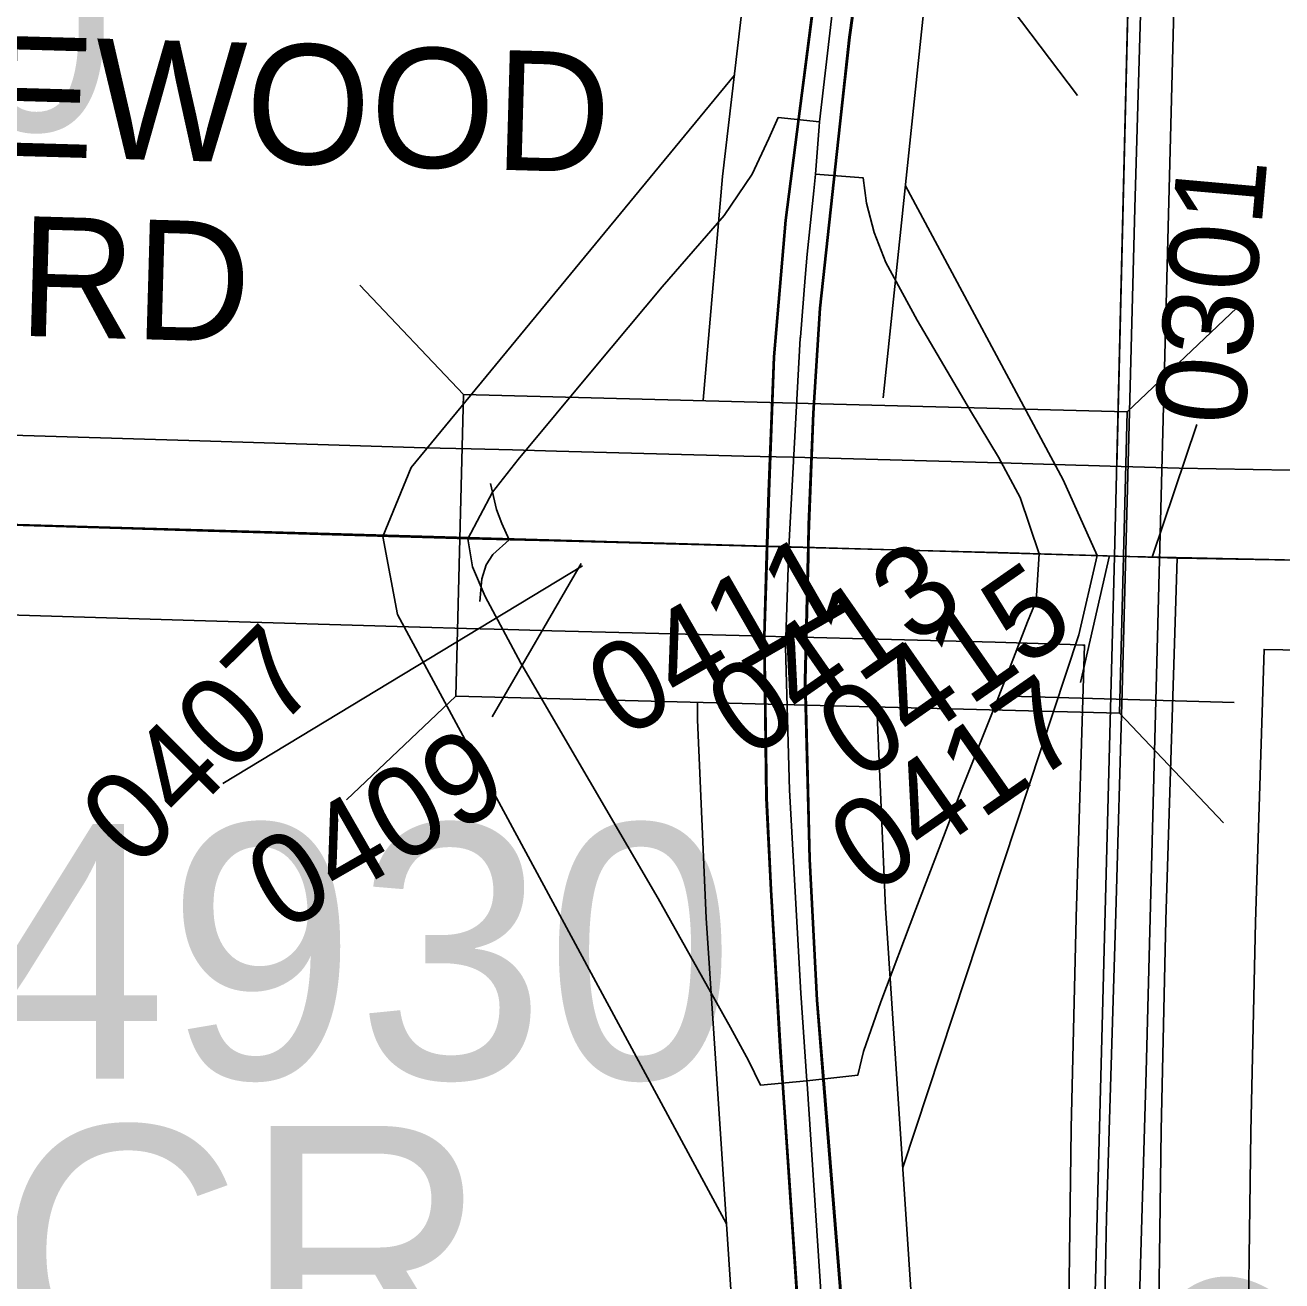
# Model space of a CAD drawing. Extents: x -132.8 to -73.3, y -60 to -26.
# Drawn here: x -124.9038 to -124.4841, y -38.5556 to -38.1362 of the extents above; entities that cross this region are included whole.
import ezdxf

# ---------------------------------------------------------------- set-up
doc = ezdxf.new("R2010")
doc.units = 0
for name, color, linetype in [('tdCoDivCarto', 7, 'Continuous'), ('tdCoInt', 7, 'Continuous'), ('tdCoIntCL', 7, 'Continuous'), ('tdCoIntRamp', 7, 'Continuous'), ('tdCoIntRte', 7, 'Continuous'), ('tdCoPrimary', 7, 'Continuous'), ('tdCoRRCL', 7, 'Continuous'), ('tdCoSecRdNmbr', 7, 'Continuous'), ('tdCoSecRdTxt', 7, 'Continuous'), ('tdCoSecRteBand', 7, 'Continuous'), ('tdCoSecRteCL', 7, 'Continuous'), ('tdCoSectLine', 7, 'Continuous'), ('tdCoSectLinePart', 7, 'Continuous'), ('tdCoStrucDivPri', 7, 'Continuous'), ('tdCoStrucNonDivPri', 7, 'Continuous'), ('tdCoStrucSecCoName', 7, 'Continuous'), ('tdCoStrucSecFHWANum', 7, 'Continuous'), ('tdCoSurfBitum', 7, 'Continuous'), ('tdCoSurfConc', 7, 'Continuous'), ('tdCoSurfGravel', 7, 'Continuous'), ('tdCoTwpBndryShd', 7, 'Continuous'), ('tdStHwyIntRefPost1', 7, 'Continuous')]:
    doc.layers.add(name, color=color, linetype=linetype)

msp = doc.modelspace()

# ---------------------------------------------------------------- linework, layer by layer
at = {"layer": 'tdCoDivCarto'}
for p, q in [((-124.6283, -38.14026), (-124.62305, -38.10296)), ((-124.63776, -38.1091), (-124.64526, -38.16754)), ((-124.63145, -38.16919), (-124.6283, -38.14026)), ((-124.64526, -38.16754), (-124.64959, -38.20134)), ((-124.63817, -38.23076), (-124.63145, -38.16919)), ((-124.64959, -38.20134), (-124.65354, -38.24696)), ((-124.64039, -38.26578), (-124.63817, -38.23076)), ((-124.65354, -38.24696), (-124.65526, -38.29209)), ((-124.64187, -38.30302), (-124.64039, -38.26578)), ((-124.65526, -38.29209), (-124.6558, -38.30958)), ((-124.64203, -38.31009), (-124.64187, -38.30302)), ((-124.65582, -38.31033), (-124.65591, -38.31316)), ((-124.6558, -38.30958), (-124.65582, -38.31033)), ((-124.64212, -38.31362), (-124.64205, -38.31069)), ((-124.64205, -38.31069), (-124.64203, -38.31009)), ((-124.65591, -38.31316), (-124.65674, -38.34042)), ((-124.6431, -38.35505), (-124.64212, -38.31362)), ((-124.65674, -38.34042), (-124.656, -38.39443)), ((-124.64162, -38.41473), (-124.6431, -38.35505)), ((-124.656, -38.39443), (-124.65452, -38.42501)), ((-124.63915, -38.46183), (-124.64162, -38.41473)), ((-124.65452, -38.42501), (-124.65132, -38.47926)), ((-124.637, -38.48844), (-124.63915, -38.46183)), ((-124.65132, -38.47926), (-124.65063, -38.48943)), ((-124.62897, -38.58796), (-124.637, -38.48844)), ((-124.62897, -38.58796), (-124.637, -38.48844)), ((-124.65063, -38.48943), (-124.64387, -38.58905)), ((-124.65063, -38.48943), (-124.64387, -38.58905))]:
    msp.add_line(p, q, dxfattribs=at)
for points in [[(-124.63672, -38.10111), (-124.63776, -38.1091), (-124.64526, -38.16754)], [(-124.63672, -38.10111), (-124.63776, -38.1091), (-124.64526, -38.16754)], [(-124.63672, -38.10111), (-124.63776, -38.1091), (-124.64526, -38.16754)], [(-124.63145, -38.16919), (-124.6283, -38.14026), (-124.62305, -38.10296)], [(-124.63145, -38.16919), (-124.6283, -38.14026), (-124.62305, -38.10296)], [(-124.63145, -38.16919), (-124.6283, -38.14026), (-124.62305, -38.10296)], [(-124.64526, -38.16754), (-124.64959, -38.20134), (-124.65354, -38.24696), (-124.65526, -38.29209), (-124.6558, -38.30958), (-124.65582, -38.31033), (-124.65591, -38.31316), (-124.65674, -38.34042), (-124.656, -38.39443), (-124.65452, -38.42501), (-124.65132, -38.47926), (-124.65063, -38.48943)], [(-124.64526, -38.16754), (-124.64959, -38.20134), (-124.65354, -38.24696), (-124.65526, -38.29209), (-124.6558, -38.30958), (-124.65582, -38.31033), (-124.65591, -38.31316), (-124.65674, -38.34042), (-124.656, -38.39443), (-124.65452, -38.42501), (-124.65132, -38.47926), (-124.65063, -38.48943)], [(-124.64526, -38.16754), (-124.64959, -38.20134), (-124.65354, -38.24696), (-124.65526, -38.29209), (-124.6558, -38.30958), (-124.65582, -38.31033), (-124.65591, -38.31316), (-124.65674, -38.34042), (-124.656, -38.39443), (-124.65452, -38.42501), (-124.65132, -38.47926), (-124.65063, -38.48943)], [(-124.637, -38.48844), (-124.63915, -38.46183), (-124.64162, -38.41473), (-124.6431, -38.35505), (-124.64212, -38.31362), (-124.64205, -38.31069), (-124.64203, -38.31009), (-124.64187, -38.30302), (-124.64039, -38.26578), (-124.63817, -38.23076), (-124.63145, -38.16919)], [(-124.637, -38.48844), (-124.63915, -38.46183), (-124.64162, -38.41473), (-124.6431, -38.35505), (-124.64212, -38.31362), (-124.64205, -38.31069), (-124.64203, -38.31009), (-124.64187, -38.30302), (-124.64039, -38.26578), (-124.63817, -38.23076), (-124.63145, -38.16919)], [(-124.637, -38.48844), (-124.63915, -38.46183), (-124.64162, -38.41473), (-124.6431, -38.35505), (-124.64212, -38.31362), (-124.64205, -38.31069), (-124.64203, -38.31009), (-124.64187, -38.30302), (-124.64039, -38.26578), (-124.63817, -38.23076), (-124.63145, -38.16919)], [(-124.62897, -38.58796), (-124.637, -38.48844)], [(-124.62897, -38.58796), (-124.637, -38.48844)], [(-124.65063, -38.48943), (-124.64387, -38.58905)], [(-124.65063, -38.48943), (-124.64387, -38.58905)]]:
    msp.add_lwpolyline(points, dxfattribs=at)
at = {"layer": 'tdCoInt'}
for points in [[(-124.56738, -32.84688), (-124.56076, -33.02269), (-124.55808, -33.16149), (-124.55589, -33.19895), (-124.55483, -33.29425), (-124.55447, -33.31954), (-124.5446, -33.59337), (-124.52496, -34.32023), (-124.51893, -34.44452), (-124.51833, -34.49998), (-124.52248, -34.69307), (-124.53989, -35.32536), (-124.59496, -37.32244), (-124.60529, -37.68975), (-124.6182, -37.79526), (-124.6605, -38.09812), (-124.67086, -38.18677), (-124.67738, -38.2615)], [(-124.5073, -32.84835), (-124.50079, -33.02073), (-124.49808, -33.15978), (-124.49591, -33.19686), (-124.49483, -33.29347), (-124.49448, -33.31795), (-124.48462, -33.59158), (-124.46499, -34.31825), (-124.45894, -34.44275), (-124.45833, -34.5003), (-124.4625, -34.69462), (-124.47991, -35.32691), (-124.53502, -37.32542), (-124.5454, -37.69462), (-124.5587, -37.80298), (-124.60099, -38.10575), (-124.61727, -38.2607)], [(-124.80209, -42.75393), (-124.81391, -42.71966), (-124.82747, -42.65658), (-124.83237, -42.6207), (-124.83536, -42.57777), (-124.83512, -42.54388), (-124.83201, -42.50928), (-124.82472, -42.46166), (-124.78451, -42.26236), (-124.75894, -42.14267), (-124.72072, -41.94596), (-124.71458, -41.86425), (-124.70267, -41.37129), (-124.67566, -40.27876), (-124.64652, -39.26414), (-124.64083, -39.08456), (-124.63871, -38.97818), (-124.63906, -38.92043), (-124.64357, -38.85303), (-124.66599, -38.59084), (-124.67634, -38.43448), (-124.67922, -38.36825), (-124.67928, -38.36238)], [(-124.74633, -42.73157), (-124.75584, -42.70401), (-124.76831, -42.6464), (-124.77263, -42.61472), (-124.77534, -42.57518), (-124.77514, -42.54678), (-124.77243, -42.51666), (-124.76559, -42.47192), (-124.72577, -42.2746), (-124.70016, -42.15474), (-124.66161, -41.95623), (-124.65463, -41.86693), (-124.64269, -41.37295), (-124.61568, -40.28038), (-124.58654, -39.26557), (-124.58085, -39.08619), (-124.57871, -38.9786), (-124.57907, -38.91835), (-124.58379, -38.84785), (-124.60616, -38.58616), (-124.61643, -38.43118), (-124.61923, -38.36661), (-124.61926, -38.36394)]]:
    msp.add_lwpolyline(points, dxfattribs=at)
at = {"layer": 'tdCoIntCL'}
for points in [[(-124.63852, -38.16846), (-124.63102, -38.10432), (-124.63074, -38.10193), (-124.60435, -37.91294), (-124.58845, -37.79912), (-124.58632, -37.78135), (-124.58312, -37.75683), (-124.5785, -37.7156), (-124.57534, -37.69218), (-124.57376, -37.6357), (-124.56499, -37.32393), (-124.56428, -37.31398), (-124.55646, -37.01258), (-124.53691, -36.30708)], [(-124.63852, -38.16846), (-124.65235, -38.16706), (-124.65547, -38.17403), (-124.66097, -38.18596), (-124.67033, -38.19972), (-124.69106, -38.22357), (-124.71381, -38.25072), (-124.73913, -38.28127), (-124.74776, -38.29219), (-124.75596, -38.30773), (-124.75436, -38.31714), (-124.75014, -38.32705), (-124.73822, -38.34925), (-124.69235, -38.42796), (-124.66822, -38.47099), (-124.66217, -38.482), (-124.65826, -38.49024), (-124.64272, -38.48887)], [(-124.63989, -38.18597), (-124.63864, -38.17008), (-124.63852, -38.16846)], [(-124.64272, -38.48887), (-124.64472, -38.45952), (-124.64853, -38.39168), (-124.64989, -38.34398), (-124.64871, -38.31067), (-124.64671, -38.27357), (-124.64491, -38.24077), (-124.64489, -38.24041), (-124.64326, -38.22052), (-124.64262, -38.2127), (-124.64045, -38.19152), (-124.63989, -38.18597)], [(-124.64272, -38.48887), (-124.62575, -38.48695), (-124.62382, -38.47897), (-124.61804, -38.46246), (-124.6063, -38.43145), (-124.59125, -38.39218), (-124.57914, -38.36173), (-124.56905, -38.33549), (-124.56611, -38.32852), (-124.56512, -38.31278), (-124.57144, -38.29402), (-124.57878, -38.28045), (-124.58813, -38.26503), (-124.60593, -38.23476), (-124.61639, -38.2155), (-124.62024, -38.2054), (-124.62281, -38.19568), (-124.62391, -38.18724), (-124.63989, -38.18597)], [(-124.67091, -41.25874), (-124.65615, -40.68622), (-124.64567, -40.27957), (-124.64549, -40.27328), (-124.6375, -39.99026), (-124.62755, -39.62596), (-124.61796, -39.31197), (-124.61656, -39.26587), (-124.61653, -39.26486), (-124.61617, -39.24424), (-124.61262, -39.13691), (-124.61084, -39.08537), (-124.60871, -38.97839), (-124.60906, -38.91939), (-124.61191, -38.87461), (-124.61368, -38.85044), (-124.61688, -38.81845), (-124.6311, -38.64394), (-124.63608, -38.5885), (-124.63792, -38.56085), (-124.64266, -38.48984), (-124.64272, -38.48887)]]:
    msp.add_lwpolyline(points, dxfattribs=at)
at = {"layer": 'tdCoIntRamp'}
for points in [[(-124.6669, -38.15286), (-124.77492, -38.28398), (-124.78435, -38.30699)], [(-124.54579, -38.3133), (-124.5571, -38.28811), (-124.60983, -38.18992)], [(-124.78435, -38.30699), (-124.77941, -38.33303), (-124.66958, -38.53663)], [(-124.61069, -38.5178), (-124.55191, -38.33982), (-124.54579, -38.3133)]]:
    msp.add_lwpolyline(points, dxfattribs=at)
at = {"layer": 'tdCoIntRte'}
for points in [[(-124.62935, -38.58796), (-124.63738, -38.48844), (-124.63953, -38.46183), (-124.642, -38.41473), (-124.64348, -38.35505), (-124.6425, -38.31362), (-124.64243, -38.31069), (-124.64241, -38.31009), (-124.64224, -38.30302), (-124.64076, -38.26578), (-124.63855, -38.23076), (-124.63183, -38.16919), (-124.62868, -38.14026), (-124.62343, -38.10296)], [(-124.62935, -38.58796), (-124.63738, -38.48844), (-124.63953, -38.46183), (-124.642, -38.41473), (-124.64348, -38.35505), (-124.6425, -38.31362), (-124.64243, -38.31069), (-124.64241, -38.31009), (-124.64224, -38.30302), (-124.64076, -38.26578), (-124.63855, -38.23076), (-124.63183, -38.16919), (-124.62868, -38.14026), (-124.62343, -38.10296)], [(-124.63813, -38.1091), (-124.64563, -38.16754), (-124.64997, -38.20134), (-124.65392, -38.24696), (-124.65564, -38.29209), (-124.65618, -38.30958), (-124.6562, -38.31033), (-124.65629, -38.31316), (-124.65712, -38.34042), (-124.65638, -38.39443), (-124.6549, -38.42501), (-124.6517, -38.47926), (-124.65101, -38.48943), (-124.64425, -38.58905)], [(-124.63813, -38.1091), (-124.64563, -38.16754), (-124.64997, -38.20134), (-124.65392, -38.24696), (-124.65564, -38.29209), (-124.65618, -38.30958), (-124.6562, -38.31033), (-124.65629, -38.31316), (-124.65712, -38.34042), (-124.65638, -38.39443), (-124.6549, -38.42501), (-124.6517, -38.47926), (-124.65101, -38.48943), (-124.64425, -38.58905)], [(-124.74842, -38.28932), (-124.74634, -38.29799), (-124.74461, -38.30267), (-124.74215, -38.30809), (-124.74757, -38.31303), (-124.74979, -38.31648), (-124.75127, -38.32117), (-124.75195, -38.32867)], [(-124.74842, -38.28932), (-124.74634, -38.29799), (-124.74461, -38.30267), (-124.74215, -38.30809), (-124.74757, -38.31303), (-124.74979, -38.31648), (-124.75127, -38.32117), (-124.75195, -38.32867)]]:
    msp.add_lwpolyline(points, dxfattribs=at)
at = {"layer": 'tdCoPrimary'}
for p, q in [((-124.62897, -38.58796), (-124.637, -38.48844)), ((-124.62897, -38.58796), (-124.637, -38.48844)), ((-124.65063, -38.48943), (-124.64387, -38.58905)), ((-124.65063, -38.48943), (-124.64387, -38.58905))]:
    msp.add_line(p, q, dxfattribs=at)
for points in [[(-124.63672, -38.10111), (-124.63776, -38.1091), (-124.64526, -38.16754)], [(-124.63672, -38.10111), (-124.63776, -38.1091), (-124.64526, -38.16754)], [(-124.62897, -38.58796), (-124.637, -38.48844), (-124.63915, -38.46183), (-124.64162, -38.41473), (-124.6431, -38.35505), (-124.64212, -38.31362), (-124.64205, -38.31069), (-124.64203, -38.31009), (-124.64187, -38.30302), (-124.64039, -38.26578), (-124.63817, -38.23076), (-124.63145, -38.16919), (-124.6283, -38.14026), (-124.62305, -38.10296)], [(-124.63145, -38.16919), (-124.6283, -38.14026), (-124.62305, -38.10296)], [(-124.63145, -38.16919), (-124.6283, -38.14026), (-124.62305, -38.10296)], [(-124.63776, -38.1091), (-124.64526, -38.16754), (-124.64959, -38.20134), (-124.65354, -38.24696), (-124.65526, -38.29209), (-124.6558, -38.30958), (-124.65582, -38.31033), (-124.65591, -38.31316), (-124.65674, -38.34042), (-124.656, -38.39443), (-124.65452, -38.42501), (-124.65132, -38.47926), (-124.65063, -38.48943), (-124.64387, -38.58905)], [(-124.64526, -38.16754), (-124.64959, -38.20134), (-124.65354, -38.24696), (-124.65526, -38.29209), (-124.6558, -38.30958), (-124.65582, -38.31033), (-124.65591, -38.31316), (-124.65674, -38.34042), (-124.656, -38.39443), (-124.65452, -38.42501), (-124.65132, -38.47926), (-124.65063, -38.48943)], [(-124.64526, -38.16754), (-124.64959, -38.20134), (-124.65354, -38.24696), (-124.65526, -38.29209), (-124.6558, -38.30958), (-124.65582, -38.31033), (-124.65591, -38.31316), (-124.65674, -38.34042), (-124.656, -38.39443), (-124.65452, -38.42501), (-124.65132, -38.47926), (-124.65063, -38.48943)], [(-124.637, -38.48844), (-124.63915, -38.46183), (-124.64162, -38.41473), (-124.6431, -38.35505), (-124.64212, -38.31362), (-124.64205, -38.31069), (-124.64203, -38.31009), (-124.64187, -38.30302), (-124.64039, -38.26578), (-124.63817, -38.23076), (-124.63145, -38.16919)], [(-124.637, -38.48844), (-124.63915, -38.46183), (-124.64162, -38.41473), (-124.6431, -38.35505), (-124.64212, -38.31362), (-124.64205, -38.31069), (-124.64203, -38.31009), (-124.64187, -38.30302), (-124.64039, -38.26578), (-124.63817, -38.23076), (-124.63145, -38.16919)]]:
    msp.add_lwpolyline(points, dxfattribs=at)
at = {"layer": 'tdCoRRCL'}
msp.add_line((-124.57495, -38.36034), (-124.49998, -38.36246), dxfattribs=at)
for points in [[(-123.77831, -31.52649), (-123.92155, -31.98991), (-123.9791, -32.19674), (-124.01517, -32.30786), (-124.09605, -32.50145), (-124.14445, -32.60118), (-124.20868, -32.76207), (-124.22398, -32.82933), (-124.31809, -33.04927), (-124.35255, -33.16036), (-124.38559, -33.33773), (-124.39444, -33.43529), (-124.40885, -33.8056), (-124.45538, -36.19254), (-124.50704, -37.5667), (-124.51987, -38.11847), (-124.52945, -38.48576), (-124.54362, -38.9681), (-124.56441, -39.58277), (-124.59502, -40.99697)], [(-124.51721, -37.62015), (-124.51957, -37.70508), (-124.52141, -37.78137), (-124.52403, -37.86761), (-124.52639, -37.94809), (-124.52875, -38.03276), (-124.53084, -38.11743), (-124.5332, -38.19738), (-124.5374, -38.35886), (-124.53949, -38.43279), (-124.54264, -38.5345), (-124.54369, -38.58457), (-124.54552, -38.65089), (-124.54736, -38.71511), (-124.54867, -38.76859), (-124.5505, -38.83203), (-124.55234, -38.88996), (-124.55365, -38.9361), (-124.55575, -39.0074), (-124.55706, -39.07136), (-124.55889, -39.13768), (-124.56151, -39.21554), (-124.5623, -39.24962)], [(-124.48703, -37.63918), (-124.51503, -37.78646), (-124.52403, -37.86761), (-124.52639, -37.94809), (-124.52875, -38.03276), (-124.53084, -38.11743), (-124.5332, -38.19738), (-124.5374, -38.35886), (-124.53949, -38.43279), (-124.54264, -38.5345), (-124.54369, -38.58457), (-124.54552, -38.65089), (-124.54736, -38.71511), (-124.54867, -38.76859), (-124.5505, -38.83203), (-124.55234, -38.88996), (-124.55365, -38.9361), (-124.55575, -39.0074), (-124.55706, -39.07136), (-124.55889, -39.13768), (-124.56151, -39.21554), (-124.5623, -39.24962)]]:
    msp.add_lwpolyline(points, dxfattribs=at)
at = {"layer": 'tdCoSecRdNmbr'}
for p, q in [((-124.52741, -38.31386), (-124.51253, -38.26961)), ((-124.74781, -38.36721), (-124.71815, -38.31602)), ((-124.55133, -38.35571), (-124.54168, -38.31334))]:
    msp.add_line(p, q, dxfattribs=at)
at = {"layer": 'tdCoSecRteBand'}
for points in [[(-125.02895, -38.01838), (-125.03376, -38.25121), (-125.03388, -38.26937), (-124.84551, -38.27506), (-124.77027, -38.27734), (-124.75487, -38.27774), (-124.74099, -38.2781), (-124.72631, -38.27849), (-124.6638, -38.28011), (-124.64755, -38.28054), (-124.57824, -38.28234), (-124.57816, -38.28234), (-124.57808, -38.28234), (-124.55286, -38.28314), (-124.54871, -38.28327), (-124.53781, -38.28361), (-124.51833, -38.28422), (-124.39476, -38.28639)], [(-124.55565, -38.59733), (-124.55443, -38.50491), (-124.55443, -38.50477), (-124.55442, -38.50463), (-124.55283, -38.43438), (-124.55283, -38.43425), (-124.55283, -38.43412), (-124.54999, -38.34326), (-124.55059, -38.34324), (-124.55474, -38.34311), (-124.57989, -38.34232), (-124.64911, -38.34052), (-124.66536, -38.34009), (-124.72787, -38.33847), (-124.74255, -38.33808), (-124.74255, -38.33808), (-124.74255, -38.33808), (-124.75644, -38.33772), (-124.7719, -38.33732), (-124.77196, -38.33731), (-124.77202, -38.33731), (-124.84732, -38.33504), (-125.03423, -38.32939)], [(-124.39614, -38.34637), (-124.49, -38.34473), (-124.49285, -38.43587), (-124.49443, -38.50584), (-124.49565, -38.59785)]]:
    msp.add_lwpolyline(points, dxfattribs=at)
at = {"layer": 'tdCoSecRteCL'}
for points in [[(-125.06408, -38.29847), (-124.84641, -38.30505), (-124.77112, -38.30733), (-124.75565, -38.30773), (-124.74177, -38.30809), (-124.72709, -38.30848), (-124.66458, -38.3101), (-124.64833, -38.31053), (-124.57902, -38.31233), (-124.5538, -38.31312), (-124.54965, -38.31325), (-124.53875, -38.3136), (-124.51907, -38.31421)], [(-124.53447, -39.23952), (-124.53649, -39.22894), (-124.53633, -39.21341), (-124.53538, -39.1619), (-124.53329, -39.09411), (-124.53019, -38.98492), (-124.52829, -38.92675), (-124.52609, -38.83284), (-124.52513, -38.78231), (-124.52526, -38.75866), (-124.52531, -38.70493), (-124.52539, -38.64578), (-124.52565, -38.59773), (-124.52443, -38.50531), (-124.52284, -38.43506), (-124.51907, -38.31421)], [(-124.51907, -38.31421), (-124.39529, -38.31638)]]:
    msp.add_lwpolyline(points, dxfattribs=at)
at = {"layer": 'tdCoSectLine'}
for points in [[(-124.53998, -38.31357), (-124.51587, -37.31766)], [(-125.56593, -38.26806), (-125.06446, -38.29847), (-124.53998, -38.31357)], [(-124.56507, -39.26792), (-124.53998, -38.31357)], [(-124.53998, -38.31357), (-123.56479, -38.33462)]]:
    msp.add_lwpolyline(points, dxfattribs=at)
at = {"layer": 'tdCoSectLinePart'}
msp.add_lwpolyline([(-124.53925, -38.28365), (-124.51587, -37.31766)], dxfattribs=at)
at = {"layer": 'tdCoStrucDivPri'}
msp.add_line((-124.58337, -38.11868), (-124.55237, -38.15972), dxfattribs=at)
at = {"layer": 'tdCoStrucNonDivPri'}
for p, q in [((-124.75735, -38.25957), (-124.79203, -38.22301)), ((-124.53572, -38.26534), (-124.49915, -38.23063)), ((-124.75997, -38.36028), (-124.75735, -38.25957)), ((-124.75735, -38.25957), (-124.53572, -38.26534)), ((-124.53572, -38.26534), (-124.53834, -38.36605)), ((-124.75997, -38.36028), (-124.79651, -38.39499)), ((-124.53834, -38.36605), (-124.75997, -38.36028)), ((-124.75997, -38.36028), (-124.75997, -38.36028)), ((-124.53834, -38.36605), (-124.50363, -38.40261))]:
    msp.add_line(p, q, dxfattribs=at)
at = {"layer": 'tdCoStrucSecFHWANum'}
msp.add_line((-124.83773, -38.38952), (-124.71761, -38.31676), dxfattribs=at)
at = {"layer": 'tdCoSurfBitum'}
msp.add_line((-125.06408, -38.29847), (-124.84641, -38.30505), dxfattribs=at)
at = {"layer": 'tdCoSurfConc'}
msp.add_lwpolyline([(-124.84641, -38.30505), (-124.77112, -38.30733), (-124.75565, -38.30773), (-124.74177, -38.30809), (-124.72709, -38.30848), (-124.66458, -38.3101), (-124.64833, -38.31053), (-124.57902, -38.31233), (-124.5538, -38.31312), (-124.54965, -38.31325), (-124.53875, -38.3136)], dxfattribs=at)
at = {"layer": 'tdCoSurfGravel'}
for points in [[(-124.53447, -39.23952), (-124.53649, -39.22894), (-124.53633, -39.21341), (-124.53538, -39.1619), (-124.53329, -39.09411), (-124.53019, -38.98492), (-124.52829, -38.92675), (-124.52609, -38.83284), (-124.52513, -38.78231), (-124.52526, -38.75866), (-124.52531, -38.70493), (-124.52539, -38.64578), (-124.52565, -38.59773), (-124.52443, -38.50531), (-124.52284, -38.43506), (-124.51907, -38.31421)], [(-124.51907, -38.31421), (-124.39529, -38.31638), (-124.35756, -38.31786), (-124.34128, -38.31786), (-124.33364, -38.31737), (-124.33129, -38.31676)]]:
    msp.add_lwpolyline(points, dxfattribs=at)
at = {"layer": 'tdCoTwpBndryShd'}
msp.add_lwpolyline([(-126.17033, -38.25652), (-125.56593, -38.26806), (-125.06446, -38.29847), (-124.53998, -38.31357), (-123.56479, -38.33462), (-122.55097, -38.35737), (-121.54471, -38.37926), (-120.59698, -38.40517), (-119.59664, -38.43677), (-118.58766, -38.45324), (-117.59291, -38.48728), (-116.59824, -38.51401), (-115.60891, -38.54552), (-114.64832, -38.57487), (-113.65175, -38.60459), (-112.65152, -38.62691), (-111.66237, -38.65627), (-110.66402, -38.6765), (-109.66883, -38.70379), (-108.71412, -38.72679), (-107.71314, -38.75377), (-106.7236, -38.78477), (-105.72798, -38.80856)], dxfattribs=at)

# ---------------------------------------------------------------- texts
at = {"layer": 'tdCoSecRdNmbr'}
for s, height, rotation, p in [('3310', 0.07, 359.9063, (-125.08218, -38.17117)), ('0301', 0.03, 84.9066, (-124.49685, -38.27047)), ('0411', 0.03, 29.9066, (-124.70429, -38.37501)), ('0413', 0.03, 34.9066, (-124.66205, -38.38202)), ('0415', 0.03, 34.9066, (-124.62508, -38.38952)), ('0407', 0.03, 44.9065, (-124.86668, -38.41875)), ('0417', 0.03, 34.9066, (-124.62122, -38.42741)), ('0409', 0.03, 29.9066, (-124.81799, -38.4396))]:
    msp.add_text(s, height=height, rotation=rotation, dxfattribs=at).set_placement(p)
at = {"layer": 'tdCoSecRdTxt'}
for s, p in [('ROSEWOOD', (-125.03261, -38.17631)), ('RD', (-124.90627, -38.23992))]:
    msp.add_text(s, height=0.04, rotation=358.3711, dxfattribs=at).set_placement(p)
at = {"layer": 'tdCoStrucSecCoName'}
msp.add_text('CR', height=0.085, dxfattribs=at).set_placement((-124.91326, -38.5889))
at = {"layer": 'tdCoStrucSecFHWANum'}
msp.add_text('44930', height=0.085, dxfattribs=at).set_placement((-124.98285, -38.48808))
at = {"layer": 'tdStHwyIntRefPost1'}
msp.add_text('‒‒66', height=0.1, rotation=45, dxfattribs=at).set_placement((-124.58249, -38.76775))

doc.saveas('drawing.dxf')
